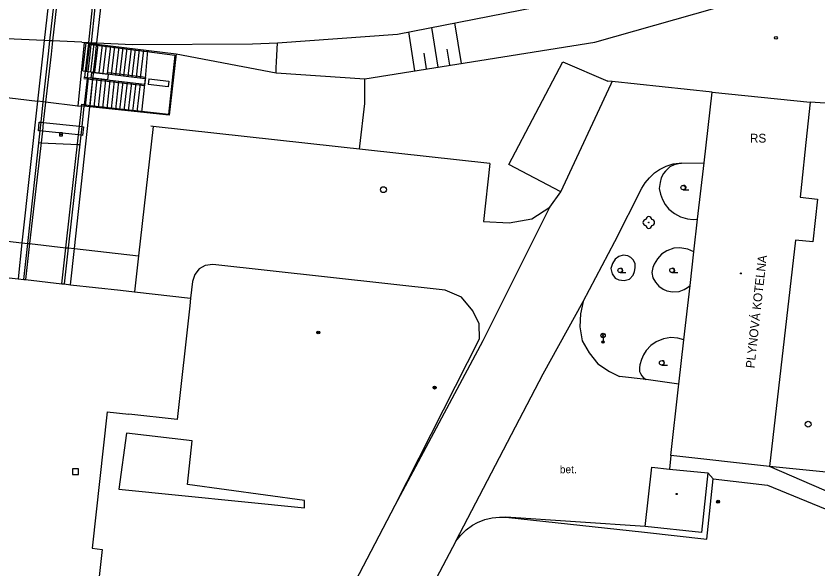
# Model space of a CAD drawing. Extents: x -602419 to -601554, y -1162937 to -1162362.
# Drawn here: x -601907 to -601838.6, y -1162488.6 to -1162441.4 of the extents above; entities that cross this region are included whole.
import ezdxf

# ---------------------------------------------------------------- set-up
doc = ezdxf.new("R2010")
doc.units = 0
doc.layers.add('Podklad', color=7, linetype='Continuous')

msp = doc.modelspace()

# ---------------------------------------------------------------- linework, layer by layer
at = {"layer": 'Podklad'}
for p, q in [((-601903.325, -1162451.4699), (-601903.075, -1162451.4699)), ((-601850.11, -1162456.2075), (-601849.61, -1162456.2075)), ((-601855.49, -1162463.2775), (-601854.99, -1162463.2775)), ((-601851.07, -1162463.2775), (-601850.57, -1162463.2775)), ((-601857.0725, -1162468.78), (-601856.8075, -1162468.515)), ((-601857.0725, -1162468.515), (-601856.8075, -1162468.78)), ((-601856.94, -1162468.835), (-601856.94, -1162469.21)), ((-601851.94, -1162471.1675), (-601851.44, -1162471.1675))]:
    msp.add_line(p, q, dxfattribs=at)
for points in [[(-601893.37, -1162444.62), (-601884.84, -1162446.24), (-601877.27, -1162446.73), (-601857.63, -1162443.6), (-601838.87, -1162438.26), (-601825.21, -1162432.93), (-601808.38, -1162416.6599)], [(-601900.13, -1162443.68), (-601897.13, -1162443.81), (-601886.86, -1162443.74), (-601884.7199, -1162443.68), (-601874.48, -1162442.92), (-601860.1, -1162440.1), (-601848.2199, -1162436.84)], [(-601904.3, -1162440.49), (-601904.63, -1162443.48)], [(-601904.13, -1162443.5), (-601903.8, -1162440.51)], [(-601903.58, -1162440.52), (-601903.9099, -1162443.51)], [(-601900.82, -1162443.65), (-601900.49, -1162440.65)], [(-601900.3, -1162440.6599), (-601900.63, -1162443.6599)], [(-601900.13, -1162443.68), (-601899.8, -1162440.68)], [(-601869.03, -1162445.42), (-601869.59, -1162441.96)], [(-601872.99, -1162446.05), (-601873.51, -1162442.73)], [(-601871.01, -1162445.73), (-601871.55, -1162442.35)], [(-601904.63, -1162443.48), (-601907.84, -1162443.33)], [(-601904.63, -1162443.48), (-601904.75, -1162444.56), (-601905.2, -1162448.65)], [(-601904.7, -1162448.71), (-601904.25, -1162444.62), (-601904.13, -1162443.5)], [(-601904.13, -1162443.5), (-601904.63, -1162443.48)], [(-601903.9099, -1162443.51), (-601904.03, -1162444.64), (-601904.5, -1162448.73)], [(-601903.9099, -1162443.51), (-601904.13, -1162443.5)], [(-601901.4, -1162443.62), (-601903.9099, -1162443.51)], [(-601901.2199, -1162443.63), (-601901.75, -1162449.07), (-601904.5, -1162448.73)], [(-601901.4, -1162443.62), (-601901.2199, -1162443.63)], [(-601901.33, -1162446.06), (-601901.05, -1162443.68), (-601900.83, -1162443.71)], [(-601901.2199, -1162443.63), (-601900.82, -1162443.65)], [(-601901.09, -1162446.09), (-601900.83, -1162443.71)], [(-601900.75, -1162443.7199), (-601901.03, -1162446.1)], [(-601900.83, -1162443.71), (-601900.82, -1162443.65)], [(-601900.83, -1162443.71), (-601900.64, -1162443.73)], [(-601900.82, -1162443.65), (-601900.63, -1162443.6599)], [(-601900.82, -1162443.8), (-601900.65, -1162443.82)], [(-601900.65, -1162443.82), (-601900.77, -1162444.96)], [(-601900.4, -1162443.76), (-601900.68, -1162446.14)], [(-601900.64, -1162443.73), (-601900.65, -1162443.82)], [(-601900.65, -1162443.82), (-601900.15, -1162443.88)], [(-601900.63, -1162443.6599), (-601900.64, -1162443.73)], [(-601900.64, -1162443.73), (-601900.14, -1162443.79)], [(-601900.63, -1162443.6599), (-601900.13, -1162443.68)], [(-601900.4099, -1162446.17), (-601900.28, -1162445.06), (-601900.15, -1162443.88)], [(-601900.04, -1162443.81), (-601900.32, -1162446.18)], [(-601900.15, -1162443.88), (-601900.14, -1162443.79)], [(-601900.15, -1162443.88), (-601895.86, -1162444.42), (-601893.4699, -1162444.71)], [(-601900.14, -1162443.79), (-601900.13, -1162443.68)], [(-601900.14, -1162443.79), (-601893.37, -1162444.62)], [(-601899.69, -1162443.84), (-601899.9699, -1162446.23)], [(-601899.33, -1162443.89), (-601899.61, -1162446.27)], [(-601898.98, -1162443.94), (-601899.26, -1162446.31)], [(-601898.63, -1162443.98), (-601898.9099, -1162446.35)], [(-601898.27, -1162444.02), (-601898.55, -1162446.4)], [(-601897.92, -1162444.07), (-601898.2, -1162446.44)], [(-601897.57, -1162444.11), (-601897.85, -1162446.48)], [(-601897.21, -1162444.1599), (-601897.49, -1162446.52)], [(-601896.86, -1162444.2), (-601897.14, -1162446.57)], [(-601884.84, -1162446.24), (-601884.82, -1162445.8099), (-601884.8, -1162445.2799), (-601884.77, -1162444.7499), (-601884.75, -1162444.2099), (-601884.7199, -1162443.68)], [(-601870.02, -1162445.57), (-601870.24, -1162444.21)], [(-601893.37, -1162444.62), (-601893.96, -1162449.85), (-601900.7199, -1162449.12)], [(-601893.4699, -1162444.71), (-601894.01, -1162449.77), (-601900.71, -1162449.03)], [(-601896.51, -1162444.24), (-601896.79, -1162446.61)], [(-601896.15, -1162444.29), (-601896.43, -1162446.65)], [(-601895.8, -1162444.33), (-601896.02, -1162446.7)], [(-601872, -1162445.89), (-601872.21, -1162444.55)], [(-601900.77, -1162444.96), (-601900.9, -1162446.11)], [(-601864.98, -1162454.06), (-601860.36, -1162445.28)], [(-601860.36, -1162445.28), (-601856.52, -1162446.93)], [(-601901.33, -1162446.06), (-601901.09, -1162446.09)], [(-601901.15, -1162446.63), (-601901.09, -1162446.09)], [(-601901.09, -1162446.09), (-601900.9, -1162446.11)], [(-601900.9, -1162446.11), (-601900.96, -1162446.65)], [(-601900.9, -1162446.11), (-601900.4099, -1162446.17)], [(-601900.61, -1162446.67), (-601900.56, -1162446.19), (-601900.4099, -1162446.21)], [(-601900.4099, -1162446.17), (-601896.02, -1162446.7), (-601896.08, -1162447.21), (-601900.46, -1162446.71)], [(-601900.46, -1162446.69), (-601900.4099, -1162446.21)], [(-601900.4099, -1162446.21), (-601900.4099, -1162446.17)], [(-601900.4099, -1162446.21), (-601899.17, -1162446.34)], [(-601896.03, -1162447.31), (-601895.95, -1162446.62), (-601899.1599, -1162446.23)], [(-601901.24, -1162446.71), (-601900.9699, -1162446.74)], [(-601901.15, -1162446.63), (-601901.23, -1162446.62)], [(-601900.9699, -1162446.74), (-601901.2199, -1162448.9699)], [(-601900.96, -1162446.65), (-601901.15, -1162446.63)], [(-601900.86, -1162446.6599), (-601901.13, -1162449.07)], [(-601900.96, -1162446.65), (-601900.9699, -1162446.74)], [(-601900.9699, -1162446.74), (-601900.4699, -1162446.8)], [(-601900.46, -1162446.71), (-601900.96, -1162446.65)], [(-601900.49, -1162446.7), (-601900.76, -1162449.11)], [(-601900.71, -1162449.03), (-601900.4699, -1162446.8)], [(-601900.46, -1162446.69), (-601900.61, -1162446.67)], [(-601900.4699, -1162446.8), (-601900.46, -1162446.71)], [(-601900.4699, -1162446.8), (-601896.03, -1162447.31)], [(-601899.17, -1162446.34), (-601899.23, -1162446.82), (-601900.46, -1162446.69)], [(-601900.46, -1162446.71), (-601900.46, -1162446.69)], [(-601900.12, -1162446.74), (-601900.39, -1162449.15)], [(-601899.76, -1162446.79), (-601900.02, -1162449.19)], [(-601899.39, -1162446.83), (-601899.6599, -1162449.23)], [(-601899.02, -1162446.87), (-601899.29, -1162449.27)], [(-601898.65, -1162446.9099), (-601898.92, -1162449.31)], [(-601895.69, -1162446.74), (-601893.98, -1162446.93), (-601894.06, -1162447.42), (-601895.74, -1162447.23)], [(-601895.69, -1162446.74), (-601895.74, -1162447.23)], [(-601877.7233, -1162452.7419), (-601877.693, -1162452.4819), (-601877.27, -1162448.85), (-601877.27, -1162446.73)], [(-601847.64, -1162447.88), (-601856.1509, -1162446.9695), (-601856.52, -1162446.93)], [(-601898.29, -1162446.96), (-601898.55, -1162449.35)], [(-601897.92, -1162447), (-601898.19, -1162449.39)], [(-601897.55, -1162447.04), (-601897.82, -1162449.43)], [(-601897.18, -1162447.08), (-601897.45, -1162449.4699)], [(-601896.82, -1162447.12), (-601897.08, -1162449.51)], [(-601896.45, -1162447.17), (-601896.71, -1162449.55)], [(-601896.08, -1162447.21), (-601896.32, -1162449.59)], [(-601860.55, -1162456.37), (-601856.24, -1162447.1599), (-601856.1509, -1162446.9695)], [(-601909.23, -1162448.1599), (-601905.2, -1162448.65)], [(-601848.32, -1162453.9), (-601847.64, -1162447.88)], [(-601847.64, -1162447.88), (-601839.27, -1162448.74)], [(-601905.2, -1162448.65), (-601906.52, -1162460.73)], [(-601904.7, -1162448.71), (-601905.2, -1162448.65)], [(-601904.89, -1162450.45), (-601904.7, -1162448.71)], [(-601904.5, -1162448.73), (-601904.7, -1162448.71)], [(-601904.5, -1162448.73), (-601904.7, -1162450.4699)], [(-601901.2199, -1162448.9699), (-601901.48, -1162448.94)], [(-601901.2199, -1162448.9699), (-601901.23, -1162449.06)], [(-601900.71, -1162449.03), (-601901.2199, -1162448.9699)], [(-601839.27, -1162448.74), (-601839.63, -1162452.1599)], [(-601837.55, -1162448.85), (-601839.27, -1162448.74)], [(-601902.04, -1162461.23), (-601900.7199, -1162449.12)], [(-601901.75, -1162449.07), (-601901.5, -1162449.03)], [(-601901.61, -1162450.79), (-601901.4099, -1162449.04)], [(-601901.4099, -1162449.04), (-601901.5, -1162449.03)], [(-601901.23, -1162449.06), (-601901.42, -1162450.81)], [(-601901.23, -1162449.06), (-601901.4099, -1162449.04)], [(-601900.7199, -1162449.12), (-601901.23, -1162449.06)], [(-601900.7199, -1162449.12), (-601900.71, -1162449.03)], [(-601904.9699, -1162451.19), (-601905.12, -1162451.17), (-601905.04, -1162450.43)], [(-601905.04, -1162450.43), (-601904.89, -1162450.45)], [(-601904.9699, -1162451.19), (-601904.89, -1162450.45)], [(-601904.89, -1162450.45), (-601904.7, -1162450.4699)], [(-601904.7, -1162450.4699), (-601904.78, -1162451.21)], [(-601904.7, -1162450.4699), (-601901.61, -1162450.79)], [(-601901.69, -1162451.53), (-601901.61, -1162450.79)], [(-601901.61, -1162450.79), (-601901.42, -1162450.81)], [(-601901.42, -1162450.81), (-601901.5, -1162451.55)], [(-601901.28, -1162450.83), (-601901.36, -1162451.57), (-601901.5, -1162451.55)], [(-601901.42, -1162450.81), (-601901.28, -1162450.83)], [(-601895.33, -1162450.8), (-601896.57, -1162461.85)], [(-601895.33, -1162450.8), (-601895.5229, -1162450.7775)], [(-601866.59, -1162453.9699), (-601895.33, -1162450.8)], [(-601906.02, -1162460.79), (-601904.9699, -1162451.19)], [(-601904.78, -1162451.21), (-601905.88, -1162460.8)], [(-601904.78, -1162451.21), (-601904.9699, -1162451.19)], [(-601901.69, -1162451.53), (-601904.78, -1162451.21)], [(-601902.77, -1162461.15), (-601901.69, -1162451.53)], [(-601901.5, -1162451.55), (-601902.58, -1162461.17)], [(-601901.5, -1162451.55), (-601901.69, -1162451.53)], [(-601901.592, -1162452.3695), (-601901.736, -1162452.363), (-601904.903, -1162452.219), (-601905.0816, -1162452.2109)], [(-601839.63, -1162452.1599), (-601840.02, -1162455.77)], [(-601866.59, -1162453.9699), (-601867.15, -1162458.92)], [(-601860.55, -1162456.37), (-601864.98, -1162454.06)], [(-601853.63, -1162456.08), (-601853.34, -1162455.61), (-601852.99, -1162455.18), (-601852.55, -1162454.76), (-601852.13, -1162454.49), (-601851.56, -1162454.2), (-601850.96, -1162454), (-601850.46, -1162453.93), (-601850.26, -1162453.93)], [(-601850.26, -1162453.93), (-601850.86, -1162454.08), (-601851.23, -1162454.26), (-601851.61, -1162454.61), (-601851.78, -1162454.83), (-601851.9699, -1162455.19), (-601852.08, -1162455.58), (-601852.14, -1162456.09), (-601852.04, -1162456.57), (-601851.87, -1162457.03), (-601851.63, -1162457.46), (-601851.32, -1162457.85), (-601850.85, -1162458.23), (-601850.32, -1162458.53), (-601849.74, -1162458.7), (-601849.26, -1162458.75), (-601848.87, -1162458.7199)], [(-601850.26, -1162453.93), (-601848.32, -1162453.9)], [(-601848.87, -1162458.7199), (-601848.32, -1162453.9)], [(-601840.02, -1162455.77), (-601840.13, -1162456.84)], [(-601861.48, -1162457.7), (-601860.55, -1162456.37)], [(-601858.65, -1162465.73), (-601855.93, -1162460.62), (-601853.63, -1162456.08)], [(-601840.13, -1162456.84), (-601838.64, -1162457)], [(-601838.64, -1162457), (-601839.03, -1162460.65)], [(-601867.18, -1162469.0599), (-601861.48, -1162457.7)], [(-601863.03, -1162458.7), (-601861.48, -1162457.7)], [(-601867.15, -1162458.92), (-601864.95, -1162459.02)], [(-601864.95, -1162459.02), (-601863.03, -1162458.7)], [(-601849.19, -1162461.5), (-601848.87, -1162458.7199)], [(-601911.65, -1162460.15), (-601906.52, -1162460.73)], [(-601840.52, -1162460.51), (-601842.75, -1162479.83)], [(-601839.03, -1162460.65), (-601840.52, -1162460.51)], [(-601933.92, -1162460.76), (-601906.86, -1162463.81)], [(-601906.52, -1162460.73), (-601906.86, -1162463.81)], [(-601906.52, -1162460.73), (-601906.02, -1162460.79)], [(-601906.35, -1162463.86), (-601906.02, -1162460.79)], [(-601905.88, -1162460.8), (-601906.23, -1162463.88)], [(-601906.02, -1162460.79), (-601905.88, -1162460.8)], [(-601905.88, -1162460.8), (-601902.77, -1162461.15)], [(-601903.12, -1162464.23), (-601902.77, -1162461.15)], [(-601902.58, -1162461.17), (-601902.92, -1162464.25)], [(-601902.77, -1162461.15), (-601902.58, -1162461.17)], [(-601902.58, -1162461.17), (-601902.04, -1162461.23)], [(-601902.38, -1162464.31), (-601902.04, -1162461.23)], [(-601902.04, -1162461.23), (-601896.57, -1162461.85)], [(-601849.19, -1162461.5), (-601849.71, -1162461.27), (-601850.38, -1162461.1599), (-601850.89, -1162461.2), (-601851.49, -1162461.4099), (-601851.95, -1162461.69), (-601852.31, -1162462.09), (-601852.58, -1162462.55), (-601852.7, -1162462.83), (-601852.79, -1162463.27), (-601852.69, -1162463.71), (-601852.46, -1162464.09), (-601852.17, -1162464.43), (-601851.81, -1162464.7), (-601851.5, -1162464.82), (-601851.02, -1162464.93), (-601850.44, -1162464.88), (-601850.02, -1162464.73), (-601849.74, -1162464.56), (-601849.51, -1162464.37)], [(-601896.57, -1162461.85), (-601896.92, -1162464.92)], [(-601855.6, -1162461.89), (-601855.92, -1162462.12)], [(-601855.2199, -1162461.78), (-601855.6, -1162461.89)], [(-601854.84, -1162461.85), (-601855.2199, -1162461.78)], [(-601854.56, -1162461.99), (-601854.84, -1162461.85)], [(-601854.33, -1162462.23), (-601854.56, -1162461.99)], [(-601849.51, -1162464.37), (-601849.19, -1162461.5)], [(-601867.49, -1162468.93), (-601867.52, -1162467.6599), (-601868.04, -1162466.54), (-601869.03, -1162465.38), (-601870.4099, -1162464.77), (-601890.24, -1162462.58), (-601890.89, -1162462.67), (-601891.39, -1162462.96), (-601891.78, -1162463.43), (-601891.9699, -1162464.04), (-601892.13, -1162465.45)], [(-601856.14, -1162462.51), (-601856.28, -1162462.94)], [(-601855.92, -1162462.12), (-601856.14, -1162462.51)], [(-601854.2, -1162462.53), (-601854.33, -1162462.23)], [(-601854.19, -1162462.87), (-601854.2, -1162462.53)], [(-601856.28, -1162462.94), (-601856.1599, -1162463.37)], [(-601856.1599, -1162463.37), (-601855.9, -1162463.74)], [(-601854.38, -1162463.5), (-601854.26, -1162463.19)], [(-601854.26, -1162463.19), (-601854.19, -1162462.87)], [(-601906.86, -1162463.81), (-601906.35, -1162463.86)], [(-601906.35, -1162463.86), (-601906.23, -1162463.88)], [(-601906.23, -1162463.88), (-601903.12, -1162464.23)], [(-601855.9, -1162463.74), (-601855.59, -1162463.89)], [(-601855.59, -1162463.89), (-601855.13, -1162463.96)], [(-601855.13, -1162463.96), (-601854.69, -1162463.83)], [(-601854.69, -1162463.83), (-601854.38, -1162463.5)], [(-601903.12, -1162464.23), (-601902.92, -1162464.25)], [(-601902.92, -1162464.25), (-601902.38, -1162464.31)], [(-601902.38, -1162464.31), (-601898.11, -1162464.79)], [(-601850.04, -1162469.01), (-601849.51, -1162464.37)], [(-601898.11, -1162464.79), (-601896.92, -1162464.92)], [(-601896.92, -1162464.92), (-601892.13, -1162465.45)], [(-601892.2, -1162466.1), (-601893.29, -1162475.82)], [(-601892.13, -1162465.45), (-601892.2, -1162466.1)], [(-601869.49, -1162486.19), (-601862.06, -1162471.92), (-601858.65, -1162465.73)], [(-601858.65, -1162465.73), (-601858.88, -1162466.81), (-601858.92, -1162467.9099), (-601858.7199, -1162469.09), (-601858.14, -1162470.13), (-601857.39, -1162471.06), (-601856.4, -1162471.7199), (-601855.55, -1162472.14)], [(-601850.04, -1162469.01), (-601850.56, -1162468.86), (-601851.17, -1162468.83), (-601851.78, -1162468.92), (-601852.42, -1162469.2), (-601852.86, -1162469.51), (-601853.26, -1162469.93), (-601853.49, -1162470.3), (-601853.6599, -1162470.7), (-601853.79, -1162471.1599), (-601853.83, -1162471.4), (-601853.82, -1162471.71), (-601853.76, -1162471.89), (-601853.64, -1162472.09), (-601853.48, -1162472.26), (-601853.25, -1162472.4099)], [(-601874.69, -1162483.14), (-601867.49, -1162468.93)], [(-601874.69, -1162483.14), (-601867.18, -1162469.0599)], [(-601850.48, -1162472.81), (-601850.04, -1162469.01)], [(-601853.25, -1162472.4099), (-601855.55, -1162472.14)], [(-601850.48, -1162472.81), (-601853.25, -1162472.4099)], [(-601850.5, -1162473.02), (-601850.48, -1162472.81)], [(-601851.17, -1162478.89), (-601850.5, -1162473.02)], [(-601899.26, -1162475.17), (-601900.54, -1162486.8)], [(-601899.26, -1162475.17), (-601897.4, -1162475.37)], [(-601893.29, -1162475.82), (-601897.4, -1162475.37)], [(-601882.418, -1162483.363), (-601882.418, -1162482.7259), (-601892.407, -1162481.3729), (-601892.009, -1162477.6319), (-601897.6039, -1162476.9753), (-601898.258, -1162481.771), (-601882.418, -1162483.363)], [(-601851.17, -1162478.89), (-601851.27, -1162480.04)], [(-601842.75, -1162479.83), (-601851.17, -1162478.89)], [(-601853.34, -1162484.94), (-601852.78, -1162479.88)], [(-601852.78, -1162479.88), (-601851.27, -1162480.04)], [(-601851.27, -1162480.04), (-601848, -1162480.38)], [(-601848, -1162480.38), (-601848.53, -1162485.4699)], [(-601848, -1162480.38), (-601847.54, -1162480.87), (-601842.9, -1162481.43), (-601833.56, -1162485.27), (-601831.9699, -1162485.6), (-601828.34, -1162485.99), (-601829.67, -1162498.74), (-601831.12, -1162513.1599), (-601831.45, -1162518.38), (-601831.42, -1162528.19), (-601830.48, -1162545.34)], [(-601832.64, -1162483.82), (-601833.4, -1162483.86), (-601842.75, -1162479.83)], [(-601832.49, -1162480.85), (-601842.75, -1162479.83)], [(-601865.24, -1162484.15), (-601853.41, -1162485.4399), (-601848.08, -1162486.0199), (-601847.54, -1162480.87)], [(-601885.75, -1162504.45), (-601884.85, -1162502.65), (-601874.69, -1162483.14)], [(-601869.49, -1162486.19), (-601869.08, -1162485.68), (-601868.62, -1162485.23), (-601868.09, -1162484.84), (-601867.64, -1162484.6), (-601867.04, -1162484.36), (-601866.4099, -1162484.21), (-601865.77, -1162484.14), (-601865.24, -1162484.15)], [(-601853.34, -1162484.94), (-601865.24, -1162484.15)], [(-601848.53, -1162485.4699), (-601853.34, -1162484.94)], [(-601869.49, -1162486.19), (-601876.76, -1162499.96)], [(-601900.54, -1162486.8), (-601899.67, -1162486.9)], [(-601899.67, -1162486.9), (-601899.98, -1162489.74)]]:
    msp.add_lwpolyline(points, dxfattribs=at)
for points in [[(-601903.325, -1162451.5949), (-601903.075, -1162451.5949), (-601903.075, -1162451.3449), (-601903.325, -1162451.3449)], [(-601902.21, -1162480.52), (-601901.71, -1162480.52), (-601901.71, -1162480.02), (-601902.21, -1162480.02)]]:
    msp.add_lwpolyline(points, close=True, dxfattribs=at)
for centre, radius in [((-601842.19, -1162443.24), 0.125), ((-601850.11, -1162456.0198), 0.1875), ((-601875.68, -1162456.2), 0.25), ((-601853.04, -1162459), 0.025), ((-601855.49, -1162463.0898), 0.1875), ((-601851.07, -1162463.0898), 0.1875), ((-601845.18, -1162463.35), 0.045), ((-601845.18, -1162463.35), 0.0199), ((-601881.24, -1162468.39), 0.125), ((-601881.24, -1162468.39), 0.1), ((-601881.24, -1162468.39), 0.075), ((-601881.24, -1162468.39), 0.05), ((-601881.24, -1162468.39), 0.025), ((-601856.94, -1162468.6475), 0.1875), ((-601856.94, -1162469.21), 0.1), ((-601856.94, -1162469.21), 0.0723), ((-601856.94, -1162469.21), 0.0438), ((-601851.94, -1162470.9798), 0.1875), ((-601871.31, -1162473.09), 0.125), ((-601871.31, -1162473.09), 0.1), ((-601871.31, -1162473.09), 0.075), ((-601871.31, -1162473.09), 0.05), ((-601871.31, -1162473.09), 0.025), ((-601839.44, -1162476.2199), 0.25), ((-601850.6599, -1162482.17), 0.045), ((-601850.6599, -1162482.17), 0.0199), ((-601847.13, -1162482.83), 0.125), ((-601847.13, -1162482.83), 0.1), ((-601847.13, -1162482.83), 0.075), ((-601847.13, -1162482.83), 0.05), ((-601847.13, -1162482.83), 0.025)]:
    msp.add_circle(centre, radius, dxfattribs=at)
for centre, radius, start, end in [((-601850.0475, -1162456.0198), 0.1875, 260.405931, 99.594069), ((-601853.04, -1162458.75), 0.25, 0, 180), ((-601853.29, -1162459), 0.25, 90, 270), ((-601853.04, -1162459.25), 0.25, 180, 0), ((-601852.79, -1162459), 0.25, 270, 90), ((-601855.4275, -1162463.0898), 0.1875, 260.405931, 99.594069), ((-601851.0075, -1162463.0898), 0.1875, 260.405931, 99.594069), ((-601851.8775, -1162470.9798), 0.1875, 260.405931, 99.594069)]:
    msp.add_arc(centre, radius, start, end, dxfattribs=at)

# ---------------------------------------------------------------- texts
for s, height, p in [('RS', 0.75, (-601844.4099, -1162452.18)), ('bet.', 0.65, (-601860.63, -1162480.4))]:
    msp.add_text(s, height=height, dxfattribs=at).set_placement(p)
msp.add_text('PLYNOVÁ KOTELNA', height=0.75, rotation=83.67, dxfattribs=at).set_placement((-601844.03, -1162471.4699))

doc.saveas('drawing.dxf')
